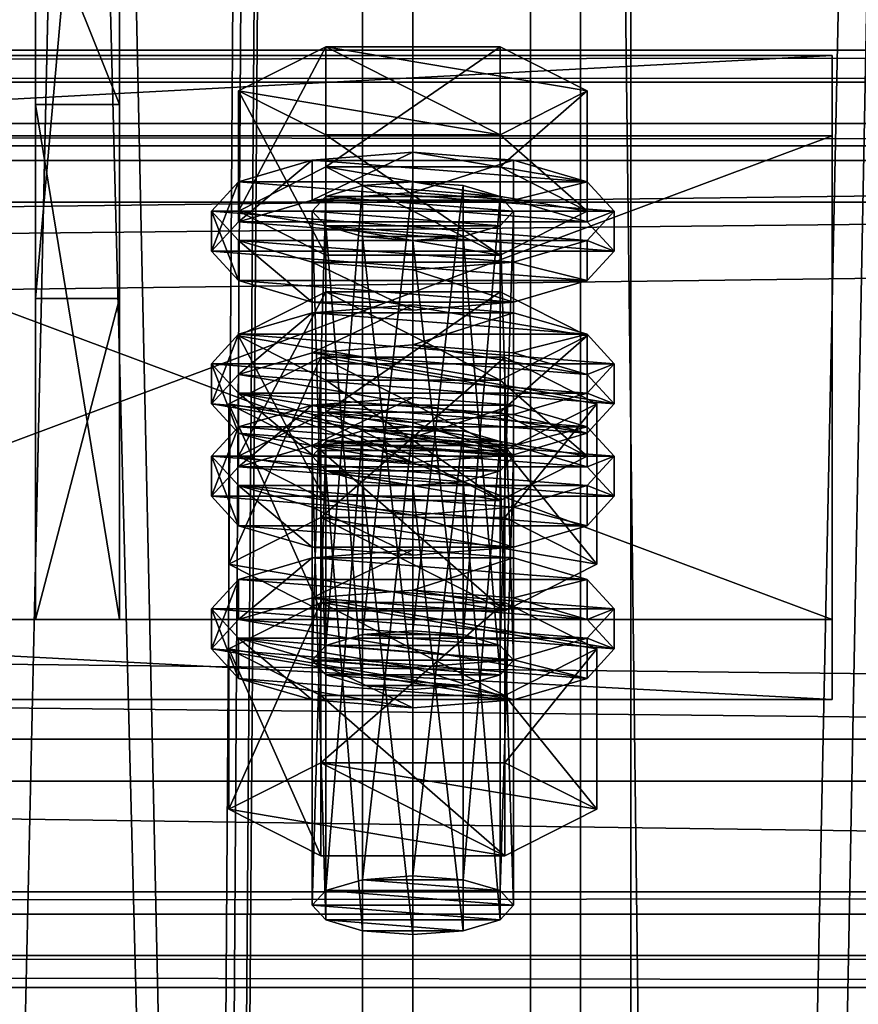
# Model space of a CAD drawing. Header units: millimetres. Extents: x 60485 to 71303, y 100 to 16900.
# Tile 407 of 656: x 70897 to 70947, y 5760 to 5819. Entities that reach past the tile are written whole.
import ezdxf

# ---------------------------------------------------------------- set-up
doc = ezdxf.new("R2010")
doc.units = ezdxf.units.MM
for name, color, linetype in [('1', 7, 'Continuous'), ('13', 7, 'Continuous'), ('3', 7, 'Continuous'), ('4', 7, 'Continuous'), ('6', 7, 'Continuous'), ('9', 7, 'Continuous'), ('95', 7, 'Continuous')]:
    doc.layers.add(name, color=color, linetype=linetype)

msp = doc.modelspace()

# ---------------------------------------------------------------- meshes
at = {"layer": '1', "color": 7}
mesh = msp.add_polyface(dxfattribs=at)
corners = [(70799.994, 16699.999, -0.001), (70799.994, 16699.999, 2949.999), (70799.994, 300, 2949.999), (70799.994, 300, -0.001), (70999.994, 16699.999, 2949.999), (70999.994, 300, 2949.999), (70999.994, 16699.999, -0.001), (70999.994, 300, -0.001)]
mesh.append_faces([[corners[k] for k in face] for face in [(0, 2, 3, 3), (1, 5, 2, 2), (4, 7, 5, 5), (6, 3, 7, 7), (1, 6, 4, 4), (3, 5, 7, 7)]], dxfattribs={"vtx0": -1, "color": 7})
mesh.append_faces([[corners[k] for k in face] for face in [(0, 1, 2, 2), (1, 4, 5, 5), (4, 6, 7, 7), (6, 0, 3, 3), (1, 0, 6, 6), (3, 2, 5, 5)]], dxfattribs={"vtx2": -1, "vtx3": -1, "color": 7})
mesh = msp.add_polyface(dxfattribs=at)
corners = [(70897.496, 5813.958, 4758.622), (70897.496, 5783.259, 4859.034), (70902.496, 5783.259, 4859.034), (70902.496, 5813.958, 4758.622), (70897.496, 5802.388, 4864.885), (70902.496, 5802.388, 4864.885), (70897.496, 5858.846, 4782.816), (70902.496, 5858.846, 4782.816), (70897.496, 5864.696, 4763.679), (70902.496, 5864.696, 4763.679), (70897.496, 5826.445, 4751.983), (70902.496, 5826.445, 4751.983)]
mesh.append_faces([[corners[k] for k in face] for face in [(0, 2, 3, 3), (1, 5, 2, 2), (4, 7, 5, 5), (6, 9, 7, 7), (8, 11, 9, 9), (10, 3, 11, 11), (1, 6, 4, 4), (8, 0, 10, 10), (3, 9, 11, 11), (7, 2, 5, 5)]], dxfattribs={"vtx0": -1, "color": 7})
mesh.append_faces([[corners[k] for k in face] for face in [(6, 0, 8, 8), (9, 3, 7, 7)]], dxfattribs={"vtx0": -1, "vtx1": -1, "color": 7})
mesh.append_faces([[corners[k] for k in face] for face in [(6, 1, 0, 0), (7, 3, 2, 2)]], dxfattribs={"vtx0": -1, "vtx2": -1, "vtx3": -1, "color": 7})
mesh.append_faces([[corners[k] for k in face] for face in [(0, 1, 2, 2), (1, 4, 5, 5), (4, 6, 7, 7), (6, 8, 9, 9), (8, 10, 11, 11), (10, 0, 3, 3)]], dxfattribs={"vtx2": -1, "vtx3": -1, "color": 7})
at = {"layer": '13', "color": 20}
mesh = msp.add_polyface(dxfattribs=at)
corners = [(70914.8, 5795.619, 4827.155), (70925.192, 5802.792, 4829.348), (70914.8, 5802.792, 4829.348), (70913.996, 5780.83, 4779.76), (70914.8, 5808.484, 4785.078), (70913.996, 5807.607, 4787.947), (70914.8, 5781.707, 4776.891), (70916.996, 5809.126, 4782.977), (70916.996, 5782.349, 4774.791), (70919.996, 5809.361, 4782.209), (70922.996, 5806.087, 4792.916), (70916.996, 5806.087, 4792.916), (70914.8, 5806.729, 4790.815), (70925.192, 5806.729, 4790.815), (70925.996, 5807.607, 4787.947), (70925.192, 5808.484, 4785.078), (70909.604, 5807.607, 4787.947), (70914.8, 5810.238, 4779.34), (70914.8, 5817.41, 4781.533), (70909.604, 5814.779, 4790.139), (70925.192, 5817.41, 4781.533), (70925.192, 5804.975, 4796.553), (70914.8, 5804.975, 4796.553), (70914.8, 5812.148, 4798.746), (70925.192, 5812.148, 4798.746), (70907.996, 5805.216, 4787.216), (70909.604, 5806.97, 4781.478), (70909.604, 5809.361, 4782.209), (70907.996, 5807.607, 4787.947), (70913.996, 5808.254, 4777.277), (70913.996, 5810.645, 4778.008), (70919.996, 5808.724, 4775.74), (70919.996, 5811.115, 4776.471), (70919.996, 5801.707, 4798.691), (70913.996, 5802.177, 4797.154), (70913.996, 5804.568, 4797.885), (70919.996, 5804.098, 4799.422), (70909.604, 5803.462, 4792.953), (70909.604, 5805.852, 4793.684), (70930.389, 5806.97, 4781.478), (70931.996, 5805.216, 4787.216), (70930.389, 5803.462, 4792.953), (70925.996, 5802.177, 4797.154), (70925.996, 5804.568, 4797.885), (70930.389, 5805.852, 4793.684), (70931.996, 5807.607, 4787.947), (70930.389, 5809.361, 4782.209), (70913.996, 5799.153, 4774.495), (70919.996, 5802.014, 4773.688), (70913.996, 5801.544, 4775.226), (70930.389, 5800.26, 4779.426), (70909.604, 5800.26, 4779.426), (70925.996, 5801.544, 4775.226)]
mesh.append_faces([[corners[k] for k in face] for face in [(0, 1, 2, 2), (3, 4, 5, 5), (6, 7, 4, 4), (8, 9, 7, 7), (16, 18, 19, 19), (17, 20, 18, 18), (22, 19, 23, 23), (21, 16, 22, 22), (19, 24, 23, 23), (25, 27, 28, 28), (26, 30, 27, 27), (29, 32, 30, 30), (33, 35, 36, 36), (34, 38, 35, 35), (37, 28, 38, 38), (42, 34, 33, 33), (35, 43, 36, 36), (47, 48, 49, 49), (52, 49, 48, 48)]], dxfattribs={"vtx0": -1, "color": 20})
mesh.append_faces([[corners[k] for k in face] for face in [(10, 11, 12, 12), (13, 12, 5, 5), (14, 5, 4, 4), (15, 4, 7, 7), (21, 17, 16, 16), (24, 19, 18, 18), (39, 29, 26, 26), (40, 26, 25, 25), (41, 25, 37, 37), (42, 37, 34, 34), (43, 35, 38, 38), (44, 38, 28, 28), (45, 28, 27, 27), (46, 27, 30, 30), (50, 51, 49, 49)]], dxfattribs={"vtx0": -1, "vtx2": -1, "vtx3": -1, "color": 20})
mesh.append_faces([[corners[k] for k in face] for face in [(16, 17, 18, 18), (21, 22, 23, 23), (22, 16, 19, 19), (25, 26, 27, 27), (26, 29, 30, 30), (29, 31, 32, 32), (33, 34, 35, 35), (34, 37, 38, 38), (37, 25, 28, 28)]], dxfattribs={"vtx2": -1, "vtx3": -1, "color": 20})
mesh = msp.add_polyface(dxfattribs=at)
corners = [(70930.389, 5800.16, 4837.955), (70914.8, 5802.792, 4829.348), (70925.192, 5802.792, 4829.348), (70919.996, 5782.584, 4774.022), (70922.996, 5809.126, 4782.977), (70919.996, 5809.361, 4782.209), (70922.996, 5782.349, 4774.791), (70925.192, 5808.484, 4785.078), (70925.192, 5781.707, 4776.891), (70925.996, 5807.607, 4787.947), (70916.996, 5806.087, 4792.916), (70922.996, 5806.087, 4792.916), (70919.996, 5805.852, 4793.684), (70914.8, 5806.729, 4790.815), (70925.192, 5806.729, 4790.815), (70913.996, 5807.607, 4787.947), (70914.8, 5808.484, 4785.078), (70916.996, 5809.126, 4782.977), (70914.8, 5810.238, 4779.34), (70925.192, 5810.238, 4779.34), (70925.192, 5817.41, 4781.533), (70930.389, 5807.607, 4787.947), (70930.389, 5814.779, 4790.139), (70925.192, 5804.975, 4796.553), (70925.192, 5812.148, 4798.746), (70914.8, 5812.148, 4798.746), (70914.8, 5817.41, 4781.533), (70919.996, 5808.724, 4775.74), (70925.996, 5808.254, 4777.277), (70925.996, 5810.645, 4778.008), (70919.996, 5811.115, 4776.471), (70930.389, 5806.97, 4781.478), (70930.389, 5809.361, 4782.209), (70931.996, 5805.216, 4787.216), (70931.996, 5807.607, 4787.947), (70930.389, 5803.462, 4792.953), (70930.389, 5805.852, 4793.684), (70925.996, 5802.177, 4797.154), (70925.996, 5804.568, 4797.885), (70919.996, 5801.707, 4798.691), (70919.996, 5804.098, 4799.422), (70913.996, 5808.254, 4777.277), (70909.604, 5806.97, 4781.478), (70907.996, 5805.216, 4787.216), (70909.604, 5803.462, 4792.953), (70909.604, 5805.852, 4793.684), (70907.996, 5807.607, 4787.947), (70909.604, 5809.361, 4782.209), (70913.996, 5810.645, 4778.008), (70919.996, 5799.623, 4772.957), (70925.996, 5801.544, 4775.226), (70919.996, 5802.014, 4773.688)]
mesh.append_faces([[corners[k] for k in face] for face in [(0, 1, 2, 2), (3, 4, 5, 5), (6, 7, 4, 4), (8, 9, 7, 7), (10, 11, 12, 12), (7, 5, 4, 4), (19, 22, 20, 20), (21, 24, 22, 22), (23, 25, 24, 24), (18, 21, 19, 19), (22, 26, 20, 20), (27, 29, 30, 30), (28, 32, 29, 29), (31, 34, 32, 32), (33, 36, 34, 34), (35, 38, 36, 36), (37, 40, 38, 38), (41, 28, 27, 27), (32, 30, 29, 29), (49, 50, 51, 51)]], dxfattribs={"vtx0": -1, "color": 20})
mesh.append_faces([[corners[k] for k in face] for face in [(11, 13, 14, 14), (14, 15, 9, 9), (9, 16, 7, 7), (21, 18, 23, 23), (24, 26, 22, 22), (28, 41, 31, 31), (31, 42, 33, 33), (33, 43, 35, 35), (35, 44, 37, 37), (38, 45, 36, 36), (36, 46, 34, 34), (34, 47, 32, 32)]], dxfattribs={"vtx0": -1, "vtx1": -1, "color": 20})
mesh.append_faces([[corners[k] for k in face] for face in [(7, 17, 5, 5), (32, 48, 30, 30)]], dxfattribs={"vtx0": -1, "vtx2": -1, "vtx3": -1, "color": 20})
mesh.append_faces([[corners[k] for k in face] for face in [(18, 19, 20, 20), (19, 21, 22, 22), (21, 23, 24, 24), (27, 28, 29, 29), (28, 31, 32, 32), (31, 33, 34, 34), (33, 35, 36, 36), (35, 37, 38, 38), (37, 39, 40, 40)]], dxfattribs={"vtx2": -1, "vtx3": -1, "color": 20})
mesh = msp.add_polyface(dxfattribs=at)
corners = [(70925.192, 5793.865, 4832.893), (70914.8, 5793.865, 4832.893), (70916.996, 5794.507, 4830.793), (70922.996, 5794.507, 4830.793), (70919.996, 5794.742, 4830.024), (70909.604, 5792.988, 4835.762), (70914.8, 5795.619, 4827.155), (70914.8, 5802.792, 4829.348), (70909.604, 5800.16, 4837.955), (70914.8, 5790.357, 4844.368), (70914.8, 5797.529, 4846.561), (70925.192, 5797.529, 4846.561), (70909.604, 5792.351, 4829.293), (70913.996, 5793.636, 4825.093), (70913.996, 5796.026, 4825.824), (70909.604, 5794.742, 4830.024), (70919.996, 5794.106, 4823.555), (70919.996, 5796.496, 4824.286), (70930.389, 5794.742, 4830.024), (70925.996, 5796.026, 4825.824), (70913.996, 5780.83, 4779.76), (70914.8, 5781.707, 4776.891), (70914.8, 5808.484, 4785.078), (70916.996, 5782.349, 4774.791), (70916.996, 5809.126, 4782.977), (70919.996, 5782.584, 4774.022), (70919.996, 5809.361, 4782.209), (70919.996, 5779.076, 4785.498), (70916.996, 5806.087, 4792.916), (70919.996, 5805.852, 4793.684), (70916.996, 5779.311, 4784.729), (70914.8, 5806.729, 4790.815), (70914.8, 5779.953, 4782.629), (70913.996, 5807.607, 4787.947), (70909.027, 5786.552, 4781.509), (70914.511, 5798.892, 4775.348), (70909.027, 5796.115, 4784.433), (70914.511, 5789.329, 4772.425), (70925.481, 5798.892, 4775.348), (70925.481, 5793.337, 4793.518), (70914.511, 5793.337, 4793.518), (70907.996, 5796.115, 4784.433), (70909.604, 5797.869, 4778.695), (70909.604, 5800.26, 4779.426), (70907.996, 5798.506, 4785.164), (70913.996, 5799.153, 4774.495), (70913.996, 5801.544, 4775.226), (70919.996, 5799.623, 4772.957), (70919.996, 5802.014, 4773.688), (70919.996, 5792.606, 4795.909), (70913.996, 5793.076, 4794.371), (70913.996, 5795.467, 4795.102), (70919.996, 5794.997, 4796.64), (70909.604, 5794.361, 4790.171), (70909.604, 5796.751, 4790.902), (70930.389, 5797.869, 4778.695), (70931.996, 5796.115, 4784.433), (70930.389, 5794.361, 4790.171), (70925.996, 5793.076, 4794.371), (70930.389, 5796.751, 4790.902), (70931.996, 5798.506, 4785.164)]
mesh.append_faces([[corners[k] for k in face] for face in [(3, 2, 4, 4), (5, 7, 8, 8), (9, 8, 10, 10), (8, 11, 10, 10), (12, 14, 15, 15), (13, 17, 14, 14), (19, 14, 17, 17), (27, 28, 29, 29), (30, 31, 28, 28), (32, 33, 31, 31), (34, 35, 36, 36), (37, 38, 35, 35), (36, 39, 40, 40), (41, 43, 44, 44), (42, 46, 43, 43), (49, 51, 52, 52), (50, 54, 51, 51), (53, 44, 54, 54), (54, 52, 51, 51)]], dxfattribs={"vtx0": -1, "color": 20})
mesh.append_faces([[corners[k] for k in face] for face in [(0, 1, 2, 2), (11, 8, 7, 7), (18, 15, 14, 14), (39, 36, 35, 35), (55, 47, 45, 45), (56, 45, 42, 42), (57, 42, 41, 41), (58, 41, 53, 53), (59, 54, 44, 44), (60, 44, 43, 43)]], dxfattribs={"vtx0": -1, "vtx2": -1, "vtx3": -1, "color": 20})
mesh.append_faces([[corners[k] for k in face] for face in [(5, 6, 7, 7), (9, 5, 8, 8), (12, 13, 14, 14), (13, 16, 17, 17), (20, 21, 22, 22), (21, 23, 24, 24), (23, 25, 26, 26), (32, 20, 33, 33), (41, 42, 43, 43), (42, 45, 46, 46), (45, 47, 48, 48), (49, 50, 51, 51), (50, 53, 54, 54), (53, 41, 44, 44)]], dxfattribs={"vtx2": -1, "vtx3": -1, "color": 20})
mesh = msp.add_polyface(dxfattribs=at)
corners = [(70925.192, 5793.865, 4832.893), (70916.996, 5794.507, 4830.793), (70922.996, 5794.507, 4830.793), (70914.8, 5795.619, 4827.155), (70925.192, 5795.619, 4827.155), (70925.192, 5802.792, 4829.348), (70930.389, 5792.988, 4835.762), (70930.389, 5800.16, 4837.955), (70925.192, 5790.357, 4844.368), (70925.192, 5797.529, 4846.561), (70914.8, 5797.529, 4846.561), (70914.8, 5802.792, 4829.348), (70919.996, 5794.106, 4823.555), (70925.996, 5793.636, 4825.093), (70925.996, 5796.026, 4825.824), (70919.996, 5796.496, 4824.286), (70930.389, 5794.742, 4830.024), (70931.996, 5792.988, 4835.762), (70909.604, 5794.742, 4830.024), (70913.996, 5796.026, 4825.824), (70919.996, 5782.584, 4774.022), (70922.996, 5782.349, 4774.791), (70922.996, 5809.126, 4782.977), (70925.192, 5781.707, 4776.891), (70925.192, 5808.484, 4785.078), (70925.996, 5780.83, 4779.76), (70925.996, 5807.607, 4787.947), (70925.192, 5806.729, 4790.815), (70925.192, 5779.953, 4782.629), (70922.996, 5806.087, 4792.916), (70922.996, 5779.311, 4784.729), (70919.996, 5805.852, 4793.684), (70914.511, 5789.329, 4772.425), (70925.481, 5789.329, 4772.425), (70925.481, 5798.892, 4775.348), (70930.966, 5796.115, 4784.433), (70925.481, 5793.337, 4793.518), (70914.511, 5798.892, 4775.348), (70919.996, 5799.623, 4772.957), (70925.996, 5799.153, 4774.495), (70925.996, 5801.544, 4775.226), (70930.389, 5797.869, 4778.695), (70930.389, 5800.26, 4779.426), (70931.996, 5796.115, 4784.433), (70931.996, 5798.506, 4785.164), (70930.389, 5794.361, 4790.171), (70930.389, 5796.751, 4790.902), (70925.996, 5793.076, 4794.371), (70925.996, 5795.467, 4795.102), (70919.996, 5794.997, 4796.64), (70913.996, 5799.153, 4774.495), (70909.604, 5797.869, 4778.695), (70907.996, 5796.115, 4784.433), (70909.604, 5796.751, 4790.902), (70907.996, 5798.506, 4785.164), (70909.604, 5800.26, 4779.426), (70913.996, 5801.544, 4775.226)]
mesh.append_faces([[corners[k] for k in face] for face in [(4, 7, 5, 5), (6, 9, 7, 7), (8, 10, 9, 9), (3, 6, 4, 4), (12, 14, 15, 15), (13, 16, 14, 14), (25, 27, 26, 26), (28, 29, 27, 27), (30, 31, 29, 29), (33, 35, 34, 34), (35, 37, 34, 34), (39, 42, 40, 40), (41, 44, 42, 42), (43, 46, 44, 44), (45, 48, 46, 46), (47, 49, 48, 48), (38, 41, 39, 39)]], dxfattribs={"vtx0": -1, "color": 20})
mesh.append_faces([[corners[k] for k in face] for face in [(0, 1, 2, 2), (9, 11, 7, 7), (17, 18, 16, 16), (16, 19, 14, 14), (36, 37, 35, 35), (41, 50, 43, 43), (43, 51, 45, 45), (45, 52, 47, 47), (49, 53, 48, 48), (48, 53, 46, 46), (46, 54, 44, 44), (44, 55, 42, 42), (42, 56, 40, 40)]], dxfattribs={"vtx0": -1, "vtx1": -1, "color": 20})
mesh.append_faces([[corners[k] for k in face] for face in [(3, 4, 5, 5), (4, 6, 7, 7), (6, 8, 9, 9), (12, 13, 14, 14), (20, 21, 22, 22), (21, 23, 24, 24), (23, 25, 26, 26), (32, 33, 34, 34), (38, 39, 40, 40), (39, 41, 42, 42), (41, 43, 44, 44), (43, 45, 46, 46), (45, 47, 48, 48)]], dxfattribs={"vtx2": -1, "vtx3": -1, "color": 20})
mesh = msp.add_polyface(dxfattribs=at)
corners = [(70913.996, 5766.211, 4827.575), (70914.8, 5793.865, 4832.893), (70913.996, 5792.988, 4835.762), (70914.8, 5767.089, 4824.706), (70916.996, 5794.507, 4830.793), (70916.996, 5767.731, 4822.606), (70919.996, 5794.742, 4830.024), (70916.996, 5764.692, 4832.544), (70914.8, 5792.111, 4838.631), (70916.996, 5791.469, 4840.731), (70914.8, 5765.334, 4830.444), (70919.996, 5791.234, 4841.5), (70925.192, 5792.111, 4838.631), (70925.996, 5792.988, 4835.762), (70925.192, 5790.357, 4844.368), (70914.8, 5790.357, 4844.368), (70914.8, 5797.529, 4846.561), (70914.8, 5795.619, 4827.155), (70909.604, 5792.988, 4835.762), (70907.996, 5790.597, 4835.031), (70909.604, 5792.351, 4829.293), (70909.604, 5794.742, 4830.024), (70907.996, 5792.988, 4835.762), (70919.996, 5787.089, 4846.506), (70913.996, 5787.559, 4844.969), (70913.996, 5789.95, 4845.7), (70919.996, 5789.48, 4847.237), (70909.604, 5788.843, 4840.769), (70909.604, 5791.234, 4841.5), (70930.389, 5792.351, 4829.293), (70913.996, 5793.636, 4825.093), (70931.996, 5790.597, 4835.031), (70930.389, 5788.843, 4840.769), (70925.996, 5787.559, 4844.969), (70930.389, 5791.234, 4841.5), (70931.996, 5792.988, 4835.762), (70909.604, 5783.251, 4826.511), (70913.996, 5784.535, 4822.31), (70913.996, 5786.926, 4823.041), (70909.604, 5785.641, 4827.241), (70919.996, 5785.005, 4820.773), (70919.996, 5787.396, 4821.504), (70931.996, 5783.887, 4832.979), (70907.996, 5783.887, 4832.979), (70930.389, 5785.641, 4827.241), (70925.996, 5786.926, 4823.041), (70919.996, 5779.076, 4785.498), (70916.996, 5779.311, 4784.729), (70916.996, 5806.087, 4792.916), (70914.8, 5779.953, 4782.629), (70914.8, 5806.729, 4790.815), (70909.027, 5786.552, 4781.509), (70914.511, 5789.329, 4772.425), (70914.511, 5798.892, 4775.348), (70925.481, 5783.774, 4790.594), (70914.511, 5783.774, 4790.594), (70914.511, 5793.337, 4793.518), (70909.027, 5796.115, 4784.433), (70925.996, 5793.076, 4794.371), (70909.604, 5794.361, 4790.171), (70919.996, 5792.606, 4795.909), (70913.996, 5793.076, 4794.371)]
mesh.append_faces([[corners[k] for k in face] for face in [(0, 1, 2, 2), (3, 4, 1, 1), (5, 6, 4, 4), (7, 8, 9, 9), (10, 2, 8, 8), (8, 11, 9, 9), (14, 18, 15, 15), (19, 21, 22, 22), (23, 25, 26, 26), (24, 28, 25, 25), (27, 22, 28, 28), (33, 24, 23, 23), (28, 26, 25, 25), (36, 38, 39, 39), (37, 41, 38, 38), (45, 38, 41, 41), (55, 57, 56, 56), (60, 59, 61, 61)]], dxfattribs={"vtx0": -1, "color": 20})
mesh.append_faces([[corners[k] for k in face] for face in [(58, 59, 60, 60)]], dxfattribs={"vtx0": -1, "vtx1": -1, "color": 20})
mesh.append_faces([[corners[k] for k in face] for face in [(12, 8, 2, 2), (13, 2, 1, 1), (14, 17, 18, 18), (29, 30, 20, 20), (31, 20, 19, 19), (32, 19, 27, 27), (33, 27, 24, 24), (34, 28, 22, 22), (35, 22, 21, 21), (42, 43, 39, 39), (44, 39, 38, 38), (54, 52, 51, 51)]], dxfattribs={"vtx0": -1, "vtx2": -1, "vtx3": -1, "color": 20})
mesh.append_faces([[corners[k] for k in face] for face in [(14, 15, 16, 16), (19, 20, 21, 21), (23, 24, 25, 25), (24, 27, 28, 28), (27, 19, 22, 22), (36, 37, 38, 38), (37, 40, 41, 41), (46, 47, 48, 48), (47, 49, 50, 50), (51, 52, 53, 53), (54, 55, 56, 56), (55, 51, 57, 57)]], dxfattribs={"vtx2": -1, "vtx3": -1, "color": 20})
mesh = msp.add_polyface(dxfattribs=at)
corners = [(70919.996, 5767.966, 4821.838), (70922.996, 5794.507, 4830.793), (70919.996, 5794.742, 4830.024), (70922.996, 5767.731, 4822.606), (70925.192, 5793.865, 4832.893), (70925.192, 5767.089, 4824.706), (70925.996, 5792.988, 4835.762), (70925.996, 5766.211, 4827.575), (70925.192, 5792.111, 4838.631), (70925.192, 5765.334, 4830.444), (70922.996, 5791.469, 4840.731), (70919.996, 5791.234, 4841.5), (70914.8, 5792.111, 4838.631), (70913.996, 5792.988, 4835.762), (70914.8, 5793.865, 4832.893), (70930.389, 5792.988, 4835.762), (70914.8, 5795.619, 4827.155), (70925.192, 5790.357, 4844.368), (70925.996, 5793.636, 4825.093), (70930.389, 5792.351, 4829.293), (70930.389, 5794.742, 4830.024), (70931.996, 5790.597, 4835.031), (70931.996, 5792.988, 4835.762), (70930.389, 5788.843, 4840.769), (70930.389, 5791.234, 4841.5), (70925.996, 5787.559, 4844.969), (70925.996, 5789.95, 4845.7), (70919.996, 5787.089, 4846.506), (70919.996, 5789.48, 4847.237), (70913.996, 5793.636, 4825.093), (70919.996, 5794.106, 4823.555), (70909.604, 5792.351, 4829.293), (70907.996, 5790.597, 4835.031), (70909.604, 5788.843, 4840.769), (70909.604, 5791.234, 4841.5), (70907.996, 5792.988, 4835.762), (70919.996, 5785.005, 4820.773), (70925.996, 5784.535, 4822.31), (70925.996, 5786.926, 4823.041), (70919.996, 5787.396, 4821.504), (70930.389, 5783.251, 4826.511), (70930.389, 5785.641, 4827.241), (70931.996, 5783.887, 4832.979), (70909.604, 5785.641, 4827.241), (70913.996, 5786.926, 4823.041), (70925.996, 5780.83, 4779.76), (70925.192, 5779.953, 4782.629), (70925.192, 5806.729, 4790.815), (70922.996, 5779.311, 4784.729), (70922.996, 5806.087, 4792.916), (70919.996, 5779.076, 4785.498), (70919.996, 5805.852, 4793.684), (70925.481, 5789.329, 4772.425), (70930.966, 5786.552, 4781.509), (70930.966, 5796.115, 4784.433), (70925.481, 5783.774, 4790.594), (70925.481, 5793.337, 4793.518), (70914.511, 5793.337, 4793.518), (70914.511, 5789.329, 4772.425), (70925.996, 5793.076, 4794.371), (70919.996, 5792.606, 4795.909), (70919.996, 5794.997, 4796.64)]
mesh.append_faces([[corners[k] for k in face] for face in [(0, 1, 2, 2), (3, 4, 1, 1), (5, 6, 4, 4), (7, 8, 6, 6), (9, 10, 8, 8), (19, 22, 20, 20), (21, 24, 22, 22), (23, 26, 24, 24), (25, 28, 26, 26), (29, 18, 30, 30), (36, 38, 39, 39), (37, 41, 38, 38), (53, 56, 54, 54), (55, 57, 56, 56), (58, 53, 52, 52)]], dxfattribs={"vtx0": -1, "color": 20})
mesh.append_faces([[corners[k] for k in face] for face in [(11, 12, 10, 10), (10, 12, 8, 8), (8, 13, 6, 6), (6, 14, 4, 4), (15, 16, 17, 17), (18, 29, 19, 19), (19, 31, 21, 21), (21, 32, 23, 23), (23, 33, 25, 25), (28, 34, 26, 26), (26, 34, 24, 24), (24, 35, 22, 22), (42, 43, 41, 41), (41, 44, 38, 38), (53, 58, 55, 55)]], dxfattribs={"vtx0": -1, "vtx1": -1, "color": 20})
mesh.append_faces([[corners[k] for k in face] for face in [(18, 19, 20, 20), (19, 21, 22, 22), (21, 23, 24, 24), (23, 25, 26, 26), (25, 27, 28, 28), (36, 37, 38, 38), (37, 40, 41, 41), (45, 46, 47, 47), (46, 48, 49, 49), (48, 50, 51, 51), (52, 53, 54, 54), (53, 55, 56, 56), (59, 60, 61, 61)]], dxfattribs={"vtx2": -1, "vtx3": -1, "color": 20})
mesh = msp.add_polyface(dxfattribs=at)
corners = [(70913.996, 5766.211, 4827.575), (70914.8, 5767.089, 4824.706), (70914.8, 5793.865, 4832.893), (70916.996, 5767.731, 4822.606), (70916.996, 5794.507, 4830.793), (70919.996, 5767.966, 4821.838), (70919.996, 5794.742, 4830.024), (70919.996, 5764.457, 4833.313), (70916.996, 5764.692, 4832.544), (70916.996, 5791.469, 4840.731), (70919.996, 5791.234, 4841.5), (70914.8, 5765.334, 4830.444), (70914.8, 5792.111, 4838.631), (70913.996, 5792.988, 4835.762), (70925.192, 5767.089, 4824.706), (70925.996, 5766.211, 4827.575), (70925.192, 5765.334, 4830.444), (70922.996, 5764.692, 4832.544), (70909.027, 5771.933, 4829.325), (70914.511, 5774.711, 4820.24), (70914.511, 5784.274, 4823.163), (70909.027, 5781.496, 4832.248), (70925.481, 5784.274, 4823.163), (70925.481, 5769.156, 4838.41), (70914.511, 5769.156, 4838.41), (70914.511, 5778.719, 4841.333), (70925.481, 5778.719, 4841.333), (70907.996, 5781.496, 4832.248), (70909.604, 5783.251, 4826.511), (70909.604, 5785.641, 4827.241), (70907.996, 5783.887, 4832.979), (70919.996, 5777.988, 4843.724), (70913.996, 5778.458, 4842.187), (70913.996, 5780.849, 4842.918), (70919.996, 5780.379, 4844.455), (70909.604, 5779.742, 4837.986), (70909.604, 5782.133, 4838.717), (70930.389, 5783.251, 4826.511), (70919.996, 5785.005, 4820.773), (70913.996, 5784.535, 4822.31), (70931.996, 5781.496, 4832.248), (70930.389, 5779.742, 4837.986), (70925.996, 5778.458, 4842.187), (70930.389, 5782.133, 4838.717), (70925.192, 5781.707, 4776.891), (70916.996, 5782.349, 4774.791), (70914.8, 5781.707, 4776.891), (70925.996, 5780.83, 4779.76), (70913.996, 5780.83, 4779.76), (70925.192, 5779.953, 4782.629), (70914.8, 5779.953, 4782.629), (70922.996, 5779.311, 4784.729), (70916.996, 5779.311, 4784.729), (70925.481, 5783.774, 4790.594), (70909.027, 5786.552, 4781.509), (70914.511, 5783.774, 4790.594)]
mesh.append_faces([[corners[k] for k in face] for face in [(7, 9, 10, 10), (17, 8, 7, 7), (18, 20, 21, 21), (19, 22, 20, 20), (24, 21, 25, 25), (23, 18, 24, 24), (21, 26, 25, 25), (27, 29, 30, 30), (31, 33, 34, 34), (32, 36, 33, 33), (35, 30, 36, 36), (31, 35, 32, 32), (36, 34, 33, 33), (53, 54, 55, 55)]], dxfattribs={"vtx0": -1, "color": 20})
mesh.append_faces([[corners[k] for k in face] for face in [(42, 35, 31, 31)]], dxfattribs={"vtx0": -1, "vtx1": -1, "color": 20})
mesh.append_faces([[corners[k] for k in face] for face in [(14, 3, 1, 1), (15, 1, 0, 0), (16, 0, 11, 11), (17, 11, 8, 8), (23, 19, 18, 18), (26, 21, 20, 20), (37, 38, 39, 39), (40, 39, 28, 28), (41, 28, 27, 27), (42, 27, 35, 35), (43, 36, 30, 30), (44, 45, 46, 46), (47, 46, 48, 48), (49, 48, 50, 50), (51, 50, 52, 52)]], dxfattribs={"vtx0": -1, "vtx2": -1, "vtx3": -1, "color": 20})
mesh.append_faces([[corners[k] for k in face] for face in [(0, 1, 2, 2), (1, 3, 4, 4), (3, 5, 6, 6), (7, 8, 9, 9), (8, 11, 12, 12), (11, 0, 13, 13), (18, 19, 20, 20), (23, 24, 25, 25), (24, 18, 21, 21), (27, 28, 29, 29), (31, 32, 33, 33), (32, 35, 36, 36), (35, 27, 30, 30)]], dxfattribs={"vtx2": -1, "vtx3": -1, "color": 20})
mesh = msp.add_polyface(dxfattribs=at)
corners = [(70919.996, 5767.966, 4821.838), (70922.996, 5767.731, 4822.606), (70922.996, 5794.507, 4830.793), (70925.192, 5767.089, 4824.706), (70925.192, 5793.865, 4832.893), (70925.996, 5766.211, 4827.575), (70925.996, 5792.988, 4835.762), (70925.192, 5765.334, 4830.444), (70925.192, 5792.111, 4838.631), (70922.996, 5764.692, 4832.544), (70922.996, 5791.469, 4840.731), (70919.996, 5764.457, 4833.313), (70919.996, 5791.234, 4841.5), (70916.996, 5767.731, 4822.606), (70914.8, 5767.089, 4824.706), (70913.996, 5766.211, 4827.575), (70914.8, 5765.334, 4830.444), (70914.511, 5774.711, 4820.24), (70925.481, 5774.711, 4820.24), (70925.481, 5784.274, 4823.163), (70930.966, 5771.933, 4829.325), (70930.966, 5781.496, 4832.248), (70925.481, 5769.156, 4838.41), (70925.481, 5778.719, 4841.333), (70914.511, 5778.719, 4841.333), (70914.511, 5784.274, 4823.163), (70930.389, 5783.251, 4826.511), (70931.996, 5781.496, 4832.248), (70931.996, 5783.887, 4832.979), (70930.389, 5785.641, 4827.241), (70930.389, 5779.742, 4837.986), (70930.389, 5782.133, 4838.717), (70925.996, 5778.458, 4842.187), (70925.996, 5780.849, 4842.918), (70919.996, 5777.988, 4843.724), (70919.996, 5780.379, 4844.455), (70919.996, 5785.005, 4820.773), (70925.996, 5784.535, 4822.31), (70913.996, 5784.535, 4822.31), (70909.604, 5783.251, 4826.511), (70907.996, 5781.496, 4832.248), (70909.604, 5782.133, 4838.717), (70907.996, 5783.887, 4832.979), (70916.996, 5782.349, 4774.791), (70922.996, 5782.349, 4774.791), (70919.996, 5782.584, 4774.022), (70925.192, 5781.707, 4776.891), (70914.8, 5781.707, 4776.891), (70925.996, 5780.83, 4779.76), (70913.996, 5780.83, 4779.76), (70925.192, 5779.953, 4782.629), (70914.8, 5779.953, 4782.629), (70922.996, 5779.311, 4784.729), (70916.996, 5779.311, 4784.729), (70919.996, 5779.076, 4785.498)]
mesh.append_faces([[corners[k] for k in face] for face in [(9, 12, 10, 10), (13, 1, 0, 0), (18, 21, 19, 19), (20, 23, 21, 21), (22, 24, 23, 23), (17, 20, 18, 18), (21, 25, 19, 19), (26, 28, 29, 29), (27, 31, 28, 28), (30, 33, 31, 31), (32, 35, 33, 33), (36, 26, 37, 37), (43, 44, 45, 45), (52, 53, 54, 54)]], dxfattribs={"vtx0": -1, "color": 20})
mesh.append_faces([[corners[k] for k in face] for face in [(1, 13, 3, 3), (3, 14, 5, 5), (5, 15, 7, 7), (7, 16, 9, 9), (20, 17, 22, 22), (23, 25, 21, 21), (26, 38, 27, 27), (27, 39, 30, 30), (30, 40, 32, 32), (35, 41, 33, 33), (33, 41, 31, 31), (31, 42, 28, 28), (44, 43, 46, 46), (46, 47, 48, 48), (48, 49, 50, 50), (50, 51, 52, 52)]], dxfattribs={"vtx0": -1, "vtx1": -1, "color": 20})
mesh.append_faces([[corners[k] for k in face] for face in [(0, 1, 2, 2), (1, 3, 4, 4), (3, 5, 6, 6), (5, 7, 8, 8), (7, 9, 10, 10), (9, 11, 12, 12), (17, 18, 19, 19), (18, 20, 21, 21), (20, 22, 23, 23), (26, 27, 28, 28), (27, 30, 31, 31), (30, 32, 33, 33), (32, 34, 35, 35)]], dxfattribs={"vtx2": -1, "vtx3": -1, "color": 20})
at = {"layer": '3', "color": 91}
mesh = msp.add_polyface(dxfattribs=at)
corners = [(70870, 8485, 5564.7), (70930, 8485, 5564.7), (70930, 145.041, 3014.919), (70870, 145.041, 3014.919), (70870, 271.84, 2970.03), (70930, 271.84, 2970.03), (70930, 8485, 5481.045), (70870, 8485, 5481.045), (70870, 145.041, 2970.03), (70927, 8485, 5484.182), (70873, 8485, 5484.182), (70873, 8485, 5561.563), (70927, 8485, 5561.563), (70873, 145.041, 3011.782), (70927, 145.041, 3011.782), (70873, 261.579, 2970.03), (70873, 145.041, 2970.03), (70927, 261.579, 2970.03), (70927, 145.041, 2970.03), (70930, 145.041, 2970.03)]
mesh.append_faces([[corners[k] for k in face] for face in [(0, 2, 3, 3), (4, 6, 7, 7), (4, 3, 8, 8), (0, 4, 7, 7), (12, 13, 14, 14), (15, 11, 10, 10), (13, 15, 16, 16), (17, 10, 9, 9), (17, 14, 18, 18), (12, 17, 9, 9), (8, 13, 16, 16), (18, 2, 19, 19), (5, 1, 6, 6), (2, 5, 19, 19), (5, 18, 19, 19), (15, 8, 16, 16)]], dxfattribs={"vtx0": -1, "color": 91})
mesh.append_faces([[corners[k] for k in face] for face in [(3, 4, 0, 0), (0, 11, 1, 1), (11, 7, 10, 10), (10, 7, 9, 9), (1, 12, 6, 6), (12, 1, 11, 11), (6, 9, 7, 7), (11, 15, 13, 13), (14, 17, 12, 12), (2, 14, 3, 3), (3, 13, 8, 8), (1, 5, 2, 2), (18, 5, 17, 17), (17, 5, 15, 15), (8, 15, 4, 4), (4, 15, 5, 5)]], dxfattribs={"vtx0": -1, "vtx1": -1, "color": 91})
mesh.append_faces([[corners[k] for k in face] for face in [(11, 0, 7, 7), (6, 12, 9, 9), (2, 18, 14, 14), (3, 14, 13, 13)]], dxfattribs={"vtx0": -1, "vtx2": -1, "vtx3": -1, "color": 91})
mesh.append_faces([[corners[k] for k in face] for face in [(0, 1, 2, 2), (4, 5, 6, 6), (12, 11, 13, 13), (17, 15, 10, 10)]], dxfattribs={"vtx2": -1, "vtx3": -1, "color": 91})
mesh = msp.add_polyface(dxfattribs=at)
corners = [(70944.996, 5812.1, 4747.597), (70854.996, 5812.1, 4747.597), (70854.996, 5778.477, 4857.572), (70944.996, 5778.477, 4857.572), (70854.996, 5816.882, 4749.059), (70854.996, 5783.259, 4859.034), (70944.996, 5816.882, 4749.059), (70944.996, 5783.259, 4859.034)]
mesh.append_faces([[corners[k] for k in face] for face in [(0, 2, 3, 3), (1, 5, 2, 2), (4, 7, 5, 5), (6, 3, 7, 7), (1, 6, 4, 4), (3, 5, 7, 7)]], dxfattribs={"vtx0": -1, "color": 91})
mesh.append_faces([[corners[k] for k in face] for face in [(0, 1, 2, 2), (1, 4, 5, 5), (4, 6, 7, 7), (6, 0, 3, 3), (1, 0, 6, 6), (3, 2, 5, 5)]], dxfattribs={"vtx2": -1, "vtx3": -1, "color": 91})
at = {"layer": '4', "color": 171}
mesh = msp.add_polyface(dxfattribs=at)
corners = [(70883, 6762.817, 4954.521), (70917, 6762.817, 4954.521), (70917, 5199.164, 3030.03), (70883, 5199.164, 3030.03), (70917, 6670.244, 4926.218), (70917, 5129.586, 3030.03), (70883, 6670.244, 4926.218), (70883, 5129.586, 3030.03), (70880, 6767.96, 4956.093), (70880, 6665.101, 4924.646), (70880, 5125.721, 3030.03), (70880, 5203.029, 3030.03), (70920, 6665.101, 4924.646), (70920, 5125.721, 3030.03), (70920, 6767.96, 4956.093), (70920, 5203.029, 3030.03)]
mesh.append_faces([[corners[k] for k in face] for face in [(0, 2, 3, 3), (1, 5, 2, 2), (4, 7, 5, 5), (6, 3, 7, 7), (8, 10, 11, 11), (9, 13, 10, 10), (12, 15, 13, 13), (14, 11, 15, 15)]], dxfattribs={"vtx0": -1, "color": 171})
mesh.append_faces([[corners[k] for k in face] for face in [(9, 6, 12, 12), (6, 8, 0, 0), (0, 8, 1, 1), (12, 4, 14, 14), (4, 12, 6, 6), (14, 1, 8, 8), (11, 3, 15, 15), (3, 10, 7, 7), (7, 10, 5, 5), (15, 2, 13, 13), (2, 15, 3, 3), (13, 5, 10, 10)]], dxfattribs={"vtx0": -1, "vtx1": -1, "color": 171})
mesh.append_faces([[corners[k] for k in face] for face in [(6, 9, 8, 8), (14, 4, 1, 1), (3, 11, 10, 10), (13, 2, 5, 5)]], dxfattribs={"vtx0": -1, "vtx2": -1, "vtx3": -1, "color": 171})
mesh.append_faces([[corners[k] for k in face] for face in [(0, 1, 2, 2), (1, 4, 5, 5), (4, 6, 7, 7), (6, 0, 3, 3), (8, 9, 10, 10), (9, 12, 13, 13), (12, 14, 15, 15), (14, 8, 11, 11)]], dxfattribs={"vtx2": -1, "vtx3": -1, "color": 171})
at = {"layer": '6', "color": 2}
mesh = msp.add_polyface(dxfattribs=at)
corners = [(70873, 8445, 2973.03), (70927, 8445, 2973.03), (70927, 281.652, 2973.03), (70873, 281.652, 2973.03), (70927, 8445, 3027.03), (70927, 458.279, 3027.03), (70873, 8445, 3027.03), (70873, 458.279, 3027.03), (70870, 8445, 2970.03), (70870, 8445, 3030.03), (70870, 468.091, 3030.03), (70870, 271.84, 2970.03), (70930, 8445, 3030.03), (70930, 468.091, 3030.03), (70930, 8445, 2970.03), (70930, 271.84, 2970.03)]
mesh.append_faces([[corners[k] for k in face] for face in [(0, 2, 3, 3), (1, 5, 2, 2), (4, 7, 5, 5), (6, 3, 7, 7), (8, 10, 11, 11), (9, 13, 10, 10), (12, 15, 13, 13), (14, 11, 15, 15)]], dxfattribs={"vtx0": -1, "color": 2})
mesh.append_faces([[corners[k] for k in face] for face in [(9, 6, 12, 12), (6, 8, 0, 0), (0, 8, 1, 1), (12, 4, 14, 14), (4, 12, 6, 6), (14, 1, 8, 8), (11, 3, 15, 15), (3, 10, 7, 7), (7, 10, 5, 5), (15, 2, 13, 13), (2, 15, 3, 3), (13, 5, 10, 10)]], dxfattribs={"vtx0": -1, "vtx1": -1, "color": 2})
mesh.append_faces([[corners[k] for k in face] for face in [(6, 9, 8, 8), (14, 4, 1, 1), (3, 11, 10, 10), (13, 2, 5, 5)]], dxfattribs={"vtx0": -1, "vtx2": -1, "vtx3": -1, "color": 2})
mesh.append_faces([[corners[k] for k in face] for face in [(0, 1, 2, 2), (1, 4, 5, 5), (4, 6, 7, 7), (6, 0, 3, 3), (8, 9, 10, 10), (9, 12, 13, 13), (12, 14, 15, 15), (14, 8, 11, 11)]], dxfattribs={"vtx2": -1, "vtx3": -1, "color": 2})
at = {"layer": '9', "color": 243}
mesh = msp.add_polyface(dxfattribs=at)
corners = [(71300, 5765.688, 4738.634), (71300, 5810.632, 4752.382), (68100, 5810.632, 4752.382), (68100, 5765.688, 4738.634), (71300, 5776.116, 4865.221), (68100, 5776.116, 4865.221), (71300, 5811.498, 4876.044), (68100, 5811.498, 4876.044), (71300, 5815.301, 4863.612), (68100, 5815.301, 4863.612), (71300, 5817.213, 4864.197), (68100, 5817.213, 4864.197), (71300, 5812.826, 4878.541), (68100, 5812.826, 4878.541), (71300, 5773.619, 4866.548), (68100, 5773.619, 4866.548), (71300, 5808.134, 4753.709), (68100, 5808.134, 4753.709), (71300, 5767.015, 4741.132), (68100, 5767.015, 4741.132), (71300, 5763.212, 4753.563), (68100, 5763.212, 4753.563), (71300, 5761.3, 4752.978), (68100, 5761.3, 4752.978)]
mesh.append_faces([[corners[k] for k in face] for face in [(0, 2, 3, 3), (1, 5, 2, 2), (4, 7, 5, 5), (6, 9, 7, 7), (8, 11, 9, 9), (10, 13, 11, 11), (12, 15, 13, 13), (14, 17, 15, 15), (16, 19, 17, 17), (18, 21, 19, 19), (20, 23, 21, 21), (22, 3, 23, 23), (8, 12, 10, 10), (11, 7, 9, 9)]], dxfattribs={"vtx0": -1, "color": 243})
mesh.append_faces([[corners[k] for k in face] for face in [(12, 6, 14, 14), (14, 1, 16, 16), (16, 0, 18, 18), (3, 19, 23, 23), (19, 2, 17, 17), (17, 2, 15, 15), (15, 5, 13, 13), (13, 7, 11, 11)]], dxfattribs={"vtx0": -1, "vtx1": -1, "color": 243})
mesh.append_faces([[corners[k] for k in face] for face in [(12, 8, 6, 6), (14, 6, 4, 4), (14, 4, 1, 1), (16, 1, 0, 0), (18, 0, 22, 22), (19, 3, 2, 2), (15, 2, 5, 5), (13, 5, 7, 7)]], dxfattribs={"vtx0": -1, "vtx2": -1, "vtx3": -1, "color": 243})
mesh.append_faces([[corners[k] for k in face] for face in [(21, 23, 19, 19)]], dxfattribs={"vtx1": -1, "color": 243})
mesh.append_faces([[corners[k] for k in face] for face in [(0, 1, 2, 2), (1, 4, 5, 5), (4, 6, 7, 7), (6, 8, 9, 9), (8, 10, 11, 11), (10, 12, 13, 13), (12, 14, 15, 15), (14, 16, 17, 17), (16, 18, 19, 19), (18, 20, 21, 21), (20, 22, 23, 23), (22, 0, 3, 3), (22, 20, 18, 18)]], dxfattribs={"vtx2": -1, "vtx3": -1, "color": 243})
at = {"layer": '95', "color": 133}
mesh = msp.add_polyface(dxfattribs=at)
corners = [(70997, 5080, 4282.187), (70997, 5080, 4218.187), (70997, 8450, 4218.187), (70997, 8450, 4282.187), (70933, 5080, 4218.187), (70933, 8450, 4218.187), (70933, 5080, 4282.187), (70933, 8450, 4282.187), (71000, 5080, 4285.187), (70930, 5080, 4285.187), (70930, 8450, 4285.187), (71000, 8450, 4285.187), (70930, 5080, 4215.187), (70930, 8450, 4215.187), (71000, 5080, 4215.187), (71000, 8450, 4215.187)]
mesh.append_faces([[corners[k] for k in face] for face in [(0, 2, 3, 3), (1, 5, 2, 2), (4, 7, 5, 5), (6, 3, 7, 7), (8, 10, 11, 11), (9, 13, 10, 10), (12, 15, 13, 13), (14, 11, 15, 15)]], dxfattribs={"vtx0": -1, "color": 133})
mesh.append_faces([[corners[k] for k in face] for face in [(9, 6, 12, 12), (6, 8, 0, 0), (0, 8, 1, 1), (12, 4, 14, 14), (4, 12, 6, 6), (14, 1, 8, 8), (11, 3, 15, 15), (3, 10, 7, 7), (7, 10, 5, 5), (15, 2, 13, 13), (2, 15, 3, 3), (13, 5, 10, 10)]], dxfattribs={"vtx0": -1, "vtx1": -1, "color": 133})
mesh.append_faces([[corners[k] for k in face] for face in [(6, 9, 8, 8), (14, 4, 1, 1), (3, 11, 10, 10), (13, 2, 5, 5)]], dxfattribs={"vtx0": -1, "vtx2": -1, "vtx3": -1, "color": 133})
mesh.append_faces([[corners[k] for k in face] for face in [(0, 1, 2, 2), (1, 4, 5, 5), (4, 6, 7, 7), (6, 0, 3, 3), (8, 9, 10, 10), (9, 12, 13, 13), (12, 14, 15, 15), (14, 8, 11, 11)]], dxfattribs={"vtx2": -1, "vtx3": -1, "color": 133})
mesh = msp.add_polyface(dxfattribs=at)
corners = [(71000, 477.41, 3116.535), (70930, 477.41, 3116.535), (70930, 8426.61, 5546.849), (71000, 8426.61, 5546.849), (70930, 478.58, 3112.709), (70930, 8427.78, 5543.023), (70996, 478.58, 3112.709), (70996, 8427.78, 5543.023), (70996, 497.876, 3049.593), (70996, 8447.076, 5479.907), (71000, 497.876, 3049.593), (71000, 8447.076, 5479.907)]
mesh.append_faces([[corners[k] for k in face] for face in [(0, 2, 3, 3), (1, 5, 2, 2), (4, 7, 5, 5), (6, 9, 7, 7), (8, 11, 9, 9), (10, 3, 11, 11), (0, 4, 1, 1), (8, 0, 10, 10), (7, 2, 5, 5)]], dxfattribs={"vtx0": -1, "color": 133})
mesh.append_faces([[corners[k] for k in face] for face in [(4, 0, 6, 6), (6, 0, 8, 8), (3, 7, 11, 11)]], dxfattribs={"vtx0": -1, "vtx1": -1, "color": 133})
mesh.append_faces([[corners[k] for k in face] for face in [(7, 3, 2, 2)]], dxfattribs={"vtx0": -1, "vtx2": -1, "vtx3": -1, "color": 133})
mesh.append_faces([[corners[k] for k in face] for face in [(9, 11, 7, 7)]], dxfattribs={"vtx1": -1, "color": 133})
mesh.append_faces([[corners[k] for k in face] for face in [(0, 1, 2, 2), (1, 4, 5, 5), (4, 6, 7, 7), (6, 8, 9, 9), (8, 10, 11, 11), (10, 0, 3, 3)]], dxfattribs={"vtx2": -1, "vtx3": -1, "color": 133})
mesh = msp.add_polyface(dxfattribs=at)
corners = [(71000, 8444.7, 2970.03), (70930, 8444.7, 2970.03), (70930, 300, 2970.03), (71000, 300, 2970.03), (70930, 8444.7, 2974.03), (70930, 300, 2974.03), (70996, 8444.7, 2974.03), (70996, 300, 2974.03), (70996, 8444.7, 3040.03), (70996, 300, 3040.03), (71000, 8444.7, 3040.03), (71000, 300, 3040.03)]
mesh.append_faces([[corners[k] for k in face] for face in [(0, 2, 3, 3), (1, 5, 2, 2), (4, 7, 5, 5), (6, 9, 7, 7), (8, 11, 9, 9), (10, 3, 11, 11), (0, 4, 1, 1), (8, 0, 10, 10), (7, 2, 5, 5)]], dxfattribs={"vtx0": -1, "color": 133})
mesh.append_faces([[corners[k] for k in face] for face in [(4, 0, 6, 6), (6, 0, 8, 8), (3, 7, 11, 11)]], dxfattribs={"vtx0": -1, "vtx1": -1, "color": 133})
mesh.append_faces([[corners[k] for k in face] for face in [(7, 3, 2, 2)]], dxfattribs={"vtx0": -1, "vtx2": -1, "vtx3": -1, "color": 133})
mesh.append_faces([[corners[k] for k in face] for face in [(9, 11, 7, 7)]], dxfattribs={"vtx1": -1, "color": 133})
mesh.append_faces([[corners[k] for k in face] for face in [(0, 1, 2, 2), (1, 4, 5, 5), (4, 6, 7, 7), (6, 8, 9, 9), (8, 10, 11, 11), (10, 0, 3, 3)]], dxfattribs={"vtx2": -1, "vtx3": -1, "color": 133})

doc.saveas('drawing.dxf')
